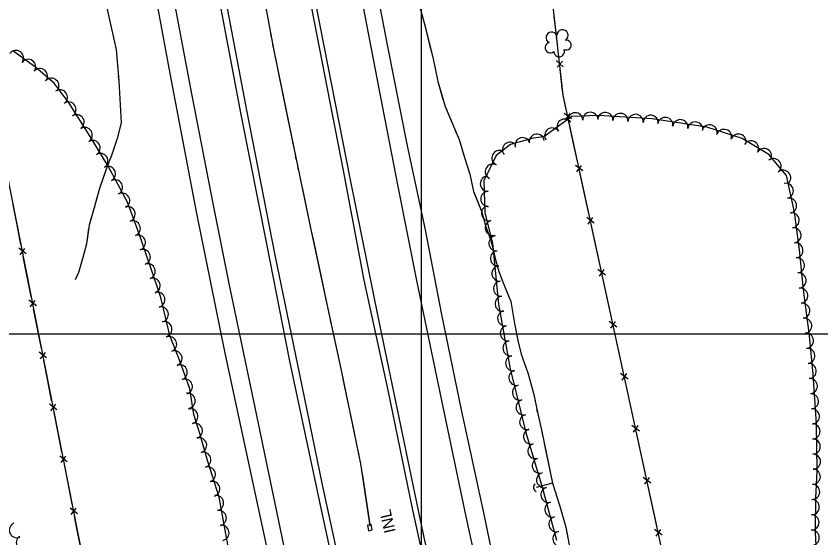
# Model space of a CAD drawing. Extents: x 353423 to 364002, y 127000 to 201942.
# Drawn here: x 360286.1 to 360710.7, y 151892.4 to 152167.6 of the extents above; entities that cross this region are included whole.
import ezdxf

# ---------------------------------------------------------------- set-up
doc = ezdxf.new("R2010")
doc.units = 0
for name, color, linetype in [('E_DTM_SlopeBottom', 7, 'Continuous'), ('E_DTM_SlopeTop', 7, 'Continuous'), ('E_FEN_Generic', 7, 'Continuous'), ('E_LAND_TreeLine', 7, 'Continuous'), ('E_STRUCT_WingWall', 7, 'Continuous')]:
    doc.layers.add(name, color=color, linetype=linetype)

msp = doc.modelspace()

# ---------------------------------------------------------------- linework, layer by layer
at = {"layer": 'E_DTM_SlopeBottom'}
for p, q in [((360574.72, 152140.82), (360571.06, 152144.18)), ((360571.46, 152140.62), (360574.32, 152143.78)), ((360579.15, 152113.31), (360575.17, 152116.28)), ((360575.93, 152112.79), (360578.45, 152116.22)), ((360585.12, 152085.88), (360581.14, 152088.85)), ((360581.9, 152085.36), (360584.42, 152088.79)), ((360591.09, 152058.45), (360587.11, 152061.42)), ((360587.87, 152057.93), (360590.39, 152061.36)), ((360291.35, 152042.16), (360287.45, 152045.18)), ((360288.14, 152041.69), (360290.71, 152045.06)), ((360597.06, 152031.02), (360593.08, 152033.99)), ((360593.84, 152030.49), (360596.36, 152033.93)), ((360296.77, 152014.76), (360292.86, 152017.78)), ((360293.55, 152014.29), (360296.12, 152017.66)), ((360603.03, 152003.59), (360599.05, 152006.56)), ((360599.81, 152003.06), (360602.33, 152006.5)), ((360302.18, 151987.35), (360298.27, 151990.38)), ((360298.96, 151986.89), (360301.53, 151990.26)), ((360609, 151976.16), (360605.02, 151979.12)), ((360605.78, 151975.63), (360608.3, 151979.07)), ((360307.59, 151959.95), (360303.68, 151962.98)), ((360304.37, 151959.49), (360306.94, 151962.86)), ((360614.97, 151948.73), (360610.99, 151951.69)), ((360611.75, 151948.2), (360614.27, 151951.63)), ((360313, 151932.55), (360309.09, 151935.58)), ((360309.78, 151932.09), (360312.35, 151935.46)), ((360620.94, 151921.3), (360616.96, 151924.26)), ((360617.72, 151920.77), (360620.24, 151924.2)), ((360318.41, 151905.15), (360314.5, 151908.18)), ((360315.19, 151904.69), (360317.77, 151908.05)), ((360626.91, 151893.87), (360622.93, 151896.83)), ((360623.69, 151893.34), (360626.21, 151896.77))]:
    msp.add_line(p, q, dxfattribs=at)
for points in [[(360845.43, 151012.05), (360808.66, 151104.5), (360792.58, 151172.18), (360774.19, 151250.2), (360766.05, 151285.42), (360749.24, 151355.17), (360738.11, 151401.2), (360722.57, 151467.45), (360717.13, 151491.88), (360644.8, 151805.49), (360636.24, 151842.77), (360574.63, 152125.86), (360566.77, 152196.23), (360556.61, 152285.38), (360548.49, 152358.58), (360536.98, 152462.94), (360526.17, 152559.34), (360516.48, 152646.15), (360505.07, 152743.21)], [(360499.68, 150990.1), (360463.08, 151167.04), (360449.15, 151235.22), (360437.07, 151297.61), (360426.65, 151351.97), (360415.41, 151405.84), (360411.6, 151424.23), (360268.37, 152149.54), (360258.53, 152215.48), (360247.53, 152292.78), (360235.05, 152379.22), (360223.52, 152458.26), (360209.17, 152557.62), (360195.72, 152649.28), (360185.41, 152720.86)], [(360571.11, 152157.39), (360569.99, 152167.36)], [(360572.37, 152146.05), (360571.11, 152157.39)], [(360574.22, 152129.49), (360573.11, 152139.46)], [(360576.28, 152118.28), (360574.63, 152125.86), (360574.22, 152129.49)], [(360579.82, 152102), (360577.69, 152111.8)], [(360582.25, 152090.85), (360579.82, 152102)], [(360585.79, 152074.57), (360583.66, 152084.37)], [(360588.22, 152063.42), (360585.79, 152074.57)], [(360286.39, 152058.29), (360284.46, 152068.08)], [(360288.59, 152047.15), (360286.39, 152058.29)], [(360591.76, 152047.13), (360589.63, 152056.94)], [(360594.19, 152035.99), (360591.76, 152047.13)], [(360291.8, 152030.88), (360289.87, 152040.68)], [(360294, 152019.75), (360291.8, 152030.88)], [(360597.73, 152019.7), (360595.6, 152029.51)], [(360600.16, 152008.56), (360597.73, 152019.7)], [(360297.21, 152003.48), (360295.28, 152013.28)], [(360299.41, 151992.35), (360297.21, 152003.48)], [(360603.7, 151992.27), (360601.57, 152002.08)], [(360606.13, 151981.12), (360603.7, 151992.27)], [(360302.62, 151976.08), (360300.69, 151985.88)], [(360304.82, 151964.95), (360302.62, 151976.08)], [(360609.67, 151964.84), (360607.54, 151974.64)], [(360612.1, 151953.69), (360609.67, 151964.84)], [(360308.04, 151948.68), (360306.1, 151958.47)], [(360310.23, 151937.55), (360308.04, 151948.68)], [(360615.64, 151937.41), (360613.51, 151947.21)], [(360618.07, 151926.26), (360615.64, 151937.41)], [(360313.45, 151921.28), (360311.51, 151931.07)], [(360315.65, 151910.14), (360313.45, 151921.28)], [(360621.61, 151909.98), (360619.48, 151919.78)], [(360624.04, 151898.83), (360621.61, 151909.98)], [(360318.86, 151893.88), (360316.92, 151903.67)], [(360472.06, 151896.2), (360474.01, 151896.62), (360473.37, 151899.55), (360471.42, 151899.12), (360472.06, 151896.2)], [(360321.06, 151882.74), (360318.86, 151893.88)]]:
    msp.add_lwpolyline(points, dxfattribs=at)
msp.add_arc((360561.58, 151919.09), 2.51, 135.5096, 241.7492, dxfattribs=at)
at = {"layer": 'E_DTM_SlopeTop'}
for points in [[(360301.62, 152734.67), (360310.37, 152673.16), (360318.73, 152615.17), (360326.48, 152564.95), (360334.34, 152514.16), (360344.51, 152451.68), (360357.3, 152375.88), (360368.83, 152308.7), (360379.79, 152247.31), (360390.95, 152188.22), (360404.62, 152115.63), (360418.18, 152047.46), (360430.37, 151985.62), (360447.07, 151907.28), (360461.43, 151840.8), (360475.82, 151776.67), (360490.22, 151714.39), (360505.99, 151645.96), (360520.34, 151584.3), (360537.64, 151509.65), (360543.4, 151486.46)], [(360549.43, 151472.06), (360536.02, 151532.71), (360521.15, 151594.21), (360507.76, 151652.66), (360495.62, 151704.59), (360484.69, 151752.77), (360473.39, 151801.68), (360460.55, 151861.41), (360447.79, 151920.32), (360435.74, 151978.6), (360422.81, 152041.56), (360407.73, 152118.03), (360395.83, 152180.97), (360383.28, 152248.35), (360371.39, 152313.12), (360359.94, 152378.72), (360350.55, 152435.37), (360339.57, 152504.12), (360329.78, 152564.42), (360321.39, 152620.24), (360312.3, 152684.19), (360305.41, 152733.77)], [(360547.11, 151328.25), (360536.12, 151376.21), (360525.73, 151419.71), (360511.87, 151479.89), (360501.65, 151522.95), (360491.12, 151568.47), (360480.31, 151614.37), (360467.99, 151668.02), (360454.62, 151725.18), (360422.14, 151869.85), (360396.34, 151989.8), (360381.48, 152063.43), (360367.34, 152137.36), (360347.88, 152242.85), (360307.12, 152481.36), (360289.51, 152592.69), (360274.39, 152694.39), (360269.47, 152731.82)], [(360618.47, 151385.03), (360608.15, 151431.1), (360592, 151500.43), (360573.89, 151575.68), (360557.82, 151645.4), (360544.68, 151702.19), (360529.94, 151764.93), (360515.08, 151830.23), (360500.36, 151897.55), (360489, 151951.71), (360477.26, 152008.33), (360462.46, 152081.21), (360442.71, 152182.5), (360433.06, 152233.89), (360423.48, 152286.33), (360411.66, 152354.82), (360397.41, 152436.95), (360388.58, 152492.51), (360378.14, 152557.08), (360368.92, 152618.66), (360361.53, 152670.37), (360353.07, 152729.12)], [(360397.42, 152419.96), (360407.5, 152361.49), (360417.21, 152304.52), (360426.84, 152252.76), (360437.72, 152193.86), (360441.87, 152171.67), (360458.58, 152086.2), (360469.54, 152028.37), (360482.2, 151970.27), (360495, 151907.93), (360515.8, 151813.57), (360526.2, 151764.56), (360540.9, 151705.06), (360552.92, 151652.46), (360561.7, 151616.72), (360571.16, 151574.69), (360587.98, 151503.39), (360603.28, 151436.66), (360613.03, 151395.19), (360616.64, 151374.93)], [(360326.34, 152416.81), (360337.24, 152353.07), (360344.23, 152313.05), (360355.64, 152249.3), (360367.32, 152186.27), (360378.57, 152126.48), (360389.99, 152067.85), (360398.36, 152026.64), (360411.33, 151964.43), (360427.04, 151889.47), (360440.11, 151829.1), (360454.88, 151763.09), (360469.13, 151700.42), (360485.05, 151633.03), (360501.55, 151561.48), (360517.66, 151492.93), (360531.14, 151434.34), (360545.76, 151371.47), (360561.88, 151302.75)], [(360658.4, 151320.76), (360642.08, 151390.16), (360627.89, 151450.45), (360613.07, 151514.35), (360600.85, 151566.9), (360585.88, 151628.9), (360571.01, 151693.7), (360556.54, 151756.24), (360545.32, 151805.72), (360536.54, 151844.32), (360523.73, 151902.87), (360511.56, 151960.73), (360497.57, 152028.15), (360487.65, 152077.62), (360477.26, 152131.05), (360466.01, 152189.8), (360454.84, 152248.1), (360445.87, 152297.25), (360436.17, 152353.4), (360426.42, 152409.55)], [(360436.54, 152404.5), (360444.46, 152357.66), (360455.42, 152297.05), (360464.65, 152247.51), (360473.45, 152196.43), (360481.9, 152152.38), (360492.2, 152100.05), (360501.92, 152054.9), (360510.49, 152010.21), (360520.86, 151959.94), (360532.44, 151906.48), (360537.41, 151882.75), (360553.88, 151808.9), (360564.58, 151762.06), (360576.05, 151711.26), (360587.12, 151663.75), (360596.49, 151623.04), (360606.37, 151583.5), (360616.96, 151536.5), (360628.79, 151484.99), (360642.91, 151425.63), (360654.79, 151373.89), (360668.27, 151315.96)]]:
    msp.add_lwpolyline(points, dxfattribs=at)
at = {"layer": 'E_FEN_Generic'}
for points in [[(360401.49, 151870), (360396.99, 151892.6), (360393.12, 151913.87), (360387.3, 151932.65), (360382.98, 151947.53), (360379.89, 151957.41), (360377.75, 151970.95), (360372.65, 151985.22), (360367.25, 151999.17), (360362.44, 152019.14), (360356.92, 152035.3), (360350.91, 152052.79), (360344.84, 152069.39), (360334.64, 152088.47), (360325.22, 152104.1), (360314.1, 152121.57), (360306.23, 152132.24), (360296.46, 152140.44), (360284.33, 152149.22)], [(360709.47, 151864.48), (360707.77, 151895.26), (360708.02, 151913.39), (360708.67, 151927.74), (360708.3, 151952.49), (360706.53, 151978.68), (360704.66, 151999.04), (360701.48, 152023.46), (360699.33, 152044.26), (360696.78, 152064.19), (360692.53, 152083.44), (360683.29, 152094.63), (360669.17, 152102.97), (360650.49, 152108.96), (360621.7, 152113.33), (360593.29, 152115.1), (360579.34, 152114.65), (360564.45, 152103.97)], [(360564.45, 152103.97), (360558.81, 152103.17), (360546.93, 152099.94), (360539.35, 152094.01), (360532.82, 152080.62), (360533.39, 152063.85), (360537.37, 152047.89), (360540.67, 152015.69), (360546.74, 151981.55), (360554.95, 151947.94), (360563.62, 151919.17), (360571.25, 151891.28)]]:
    msp.add_lwpolyline(points, dxfattribs=at)
for centre, radius, start, end in [((360574.36, 152157.43), 2.97, 299.2714, 182.2447), ((360568.63, 152156.2), 2.97, 21.6206, 242.8545), ((360567.98, 152150.87), 2.78, 104.5915, 312.3645), ((360576.35, 152152.28), 2.61, 243.9767, 101.9093), ((360285.95, 152145.47), 4, 324.1075, 144.0921), ((360572.63, 152148.88), 2.78, 181.2685, 22.2796), ((360292.42, 152140.78), 4, 324.1075, 144.0921), ((360298.59, 152135.92), 4, 320.0082, 139.9929), ((360304.71, 152130.78), 4, 320.0082, 139.9929), ((360309.16, 152124.74), 4, 306.4323, 126.417), ((360313.69, 152118.33), 4, 302.4772, 122.4618), ((360317.98, 152111.58), 4, 302.4772, 122.4618), ((360575.43, 152109.27), 4, 35.6671, 215.6518), ((360581.1, 152112.61), 4, 1.835, 181.8197), ((360589.11, 152112.87), 4, 1.835, 181.8197), ((360596.91, 152112.77), 4, 356.4504, 176.4351), ((360604.9, 152112.28), 4, 356.4504, 176.4351), ((360612.89, 152111.78), 4, 356.4504, 176.4351), ((360620.89, 152111.28), 4, 356.4504, 176.4351), ((360628.63, 152110.16), 4, 351.3747, 171.3594), ((360636.55, 152108.96), 4, 351.3747, 171.3594), ((360644.46, 152107.76), 4, 351.3747, 171.3594), ((360651.97, 152106.28), 4, 342.2338, 162.2185), ((360322.27, 152104.83), 4, 302.4772, 122.4618), ((360560.78, 152101.33), 4, 8.1122, 188.0968), ((360568.93, 152104.6), 4, 35.6671, 215.6518), ((360659.6, 152103.84), 4, 342.2338, 162.2185), ((360667.23, 152101.39), 4, 342.2338, 162.2185), ((360326.42, 152098.05), 4, 301.0845, 121.0692), ((360546.64, 152097.05), 4, 38.07, 218.0547), ((360553.26, 152099.49), 4, 15.1819, 195.1666), ((360673.82, 152097.79), 4, 329.4388, 149.4235), ((360541.06, 152092.73), 4, 63.9913, 243.976), ((360680.72, 152093.72), 4, 329.4388, 149.4235), ((360330.55, 152091.2), 4, 301.0845, 121.0692), ((360685.66, 152088.47), 4, 309.5574, 129.5421), ((360334.47, 152084.36), 4, 298.1462, 118.1309), ((360537.55, 152085.53), 4, 63.9913, 243.976), ((360690.76, 152082.3), 4, 309.5574, 129.5421), ((360338.24, 152077.3), 4, 298.1462, 118.1309), ((360534.96, 152079.18), 4, 91.978, 271.9627), ((360692.16, 152075.41), 4, 282.447, 102.4316), ((360535.24, 152071.17), 4, 91.978, 271.9627), ((360342.01, 152070.25), 4, 298.1462, 118.1309), ((360693.88, 152067.59), 4, 282.447, 102.4316), ((360344.9, 152063.13), 4, 290.0608, 110.0455), ((360535.61, 152063.63), 4, 104.0126, 283.9973), ((360695.22, 152059.89), 4, 277.3057, 97.2903), ((360347.64, 152055.62), 4, 290.0608, 110.0455), ((360537.55, 152055.85), 4, 104.0126, 283.9973), ((360696.23, 152051.95), 4, 277.3057, 97.2903), ((360350.3, 152048.11), 4, 288.9942, 108.9789), ((360539.49, 152047.78), 4, 95.8556, 275.8403), ((360697.25, 152044.01), 4, 277.3057, 97.2903), ((360352.9, 152040.55), 4, 288.9942, 108.9789), ((360540.31, 152039.82), 4, 95.8556, 275.8403), ((360355.5, 152032.99), 4, 288.864, 108.8487), ((360698.07, 152036.09), 4, 275.9107, 95.8954), ((360541.12, 152031.85), 4, 95.8556, 275.8403), ((360358.08, 152025.42), 4, 288.864, 108.8487), ((360698.89, 152028.12), 4, 275.9107, 95.8954), ((360541.94, 152023.88), 4, 95.8556, 275.8403), ((360699.8, 152020.11), 4, 277.4316, 97.4163), ((360360.56, 152018.02), 4, 283.5447, 103.5294), ((360542.75, 152015.91), 4, 95.8556, 275.8403), ((360700.84, 152012.17), 4, 277.4316, 97.4163), ((360362.43, 152010.25), 4, 283.5447, 103.5294), ((360544.13, 152008.18), 4, 100.0831, 280.0678), ((360701.87, 152004.23), 4, 277.4316, 97.4163), ((360364.3, 152002.47), 4, 283.5447, 103.5294), ((360545.53, 152000.3), 4, 100.0831, 280.0678), ((360366.78, 151994.59), 4, 291.1723, 111.1569), ((360702.81, 151996.36), 4, 275.2485, 95.2332), ((360546.94, 151992.41), 4, 100.0831, 280.0678), ((360369.66, 151987.13), 4, 291.1723, 111.1569), ((360703.54, 151988.38), 4, 275.2485, 95.2332), ((360548.34, 151984.53), 4, 100.0831, 280.0678), ((360372.41, 151979.68), 4, 289.6701, 109.6548), ((360704.27, 151980.41), 4, 275.2485, 95.2332), ((360550.05, 151976.84), 4, 103.7443, 283.729), ((360375.1, 151972.15), 4, 289.6701, 109.6548), ((360704.85, 151972.47), 4, 273.8696, 93.8543), ((360551.95, 151969.06), 4, 103.7443, 283.729), ((360376.61, 151964.72), 4, 278.9759, 98.9606), ((360553.85, 151961.28), 4, 103.7443, 283.729), ((360705.39, 151964.48), 4, 273.8696, 93.8543), ((360377.97, 151956.53), 4, 287.4201, 107.4048), ((360705.93, 151956.49), 4, 273.8696, 93.8543), ((360555.75, 151953.51), 4, 103.7443, 283.729), ((360380.36, 151948.9), 4, 287.4201, 107.4048), ((360706.26, 151948.6), 4, 270.8593, 90.844), ((360557.77, 151945.87), 4, 106.7749, 286.7595), ((360382.62, 151941.27), 4, 286.1741, 106.1587), ((360706.38, 151940.59), 4, 270.8593, 90.844), ((360560.08, 151938.2), 4, 106.7749, 286.7595), ((360384.85, 151933.59), 4, 286.1741, 106.1587), ((360706.5, 151932.59), 4, 270.8593, 90.844), ((360562.39, 151930.54), 4, 106.7749, 286.7595), ((360387.2, 151925.9), 4, 287.2366, 107.2212), ((360564.7, 151922.87), 4, 106.7749, 286.7595), ((360706.43, 151924.71), 4, 267.4046, 87.3892), ((360389.57, 151918.26), 4, 287.2366, 107.2212), ((360566.9, 151915.11), 4, 105.3137, 285.2984), ((360706.07, 151916.71), 4, 267.4046, 87.3892), ((360391.55, 151910.79), 4, 280.3244, 100.309), ((360569.02, 151907.39), 4, 105.3137, 285.2984), ((360705.86, 151908.64), 4, 269.2369, 89.2216), ((360392.99, 151902.92), 4, 280.3244, 100.309), ((360571.13, 151899.67), 4, 105.3137, 285.2984), ((360705.75, 151900.63), 4, 269.2369, 89.2216), ((360286.46, 151896.49), 4, 113.7032, 293.6879), ((360394.42, 151895.05), 4, 280.3244, 100.309), ((360290.17, 151889.8), 4, 122.3536, 302.3383), ((360573.25, 151891.94), 4, 105.3137, 285.2984), ((360705.83, 151892.48), 4, 273.1601, 93.1447)]:
    msp.add_arc(centre, radius, start, end, dxfattribs=at)
at = {"layer": 'E_LAND_TreeLine'}
for p, q in [((360500, 150500), (360500, 153000)), ((359000, 152000), (361500, 152000))]:
    msp.add_line(p, q, dxfattribs=at)
at = {"layer": 'E_STRUCT_WingWall'}
for points in [[(360325.88, 152733.11), (360333.24, 152681.96), (360339.46, 152633.91), (360345.81, 152590.53), (360352.49, 152549.66), (360358.49, 152512.63), (360364.53, 152469.83), (360372.87, 152423.13), (360382.04, 152371.33), (360389.41, 152329.8), (360398.8, 152275.8), (360407.83, 152228.44), (360415.05, 152187.23), (360421.85, 152150.21), (360433.75, 152092.16), (360441.65, 152055.05), (360450.86, 152011.65), (360457.7, 151979.98), (360467.79, 151931.56), (360472.76, 151898.72)], [(360296.15, 152389.08), (360303.62, 152347.03), (360312.27, 152305.04), (360319.4, 152267.25), (360324.41, 152233.39), (360328.34, 152204.43), (360331.44, 152184.55), (360334.79, 152167.79), (360338.82, 152149.98), (360340.22, 152133.51), (360340.99, 152120.79), (360341.47, 152111.33), (360339.4, 152102.97), (360336.45, 152094.11), (360333.73, 152087.38), (360330.04, 152076.6), (360327.14, 152066.01), (360324.55, 152057.3), (360323.23, 152047.46), (360321.18, 152039.49), (360318.91, 152032.32), (360317.18, 152028.52)], [(360494.66, 152188.03), (360501.3, 152164.09), (360505.87, 152145.87), (360508.49, 152133.03), (360512.53, 152119.81), (360515.87, 152111.96), (360519.77, 152102.43), (360522.73, 152093.07), (360525.38, 152084.28), (360527.38, 152075.04), (360531.54, 152064.72), (360533.83, 152056.68), (360536.54, 152049.22), (360538.74, 152039.69), (360540.78, 152032.93), (360542.63, 152027.83), (360547.04, 152017.09), (360549.02, 152005.55), (360550.86, 151996.45), (360552.51, 151989.25), (360556.01, 151979.51), (360559.06, 151968.7), (360561.27, 151957.76), (360563.38, 151948.48), (360569.11, 151921.29), (360560.54, 151918.91)], [(360496.23, 152182.39), (360501.3, 152164.09), (360504.04, 152153.16)], [(360332.54, 152179.07), (360334.79, 152167.79), (360338.46, 152151.57)], [(360419.33, 152163.96), (360419.67, 152162.06)], [(360420.37, 152158.27), (360420.72, 152156.38)], [(360421.41, 152152.59), (360421.85, 152150.21), (360426.97, 152125.22)], [(360504.04, 152153.16), (360505.87, 152145.87), (360508.49, 152133.03), (360511.3, 152123.82)], [(360339.01, 152147.74), (360339.17, 152145.8)], [(360339.5, 152141.94), (360339.66, 152140)], [(360339.99, 152136.14), (360340.16, 152134.2)], [(360340.41, 152130.33), (360340.99, 152120.79), (360341.47, 152111.33), (360339.4, 152102.97), (360339.25, 152102.51)], [(360426.97, 152125.22), (360432.58, 152097.86)], [(360512.53, 152119.83), (360512.53, 152119.81), (360513.34, 152117.9)], [(360514.98, 152114.07), (360515.79, 152112.14)], [(360517.37, 152108.29), (360518.16, 152106.36)], [(360339.25, 152102.51), (360336.45, 152094.11), (360333.73, 152087.38), (360330.04, 152076.6), (360329.9, 152076.08)], [(360519.74, 152102.5), (360519.77, 152102.43), (360522.73, 152093.07), (360525.38, 152084.28), (360527.38, 152075.04), (360528.02, 152073.45)], [(360433.36, 152094.09), (360433.74, 152092.2)], [(360434.55, 152088.43), (360434.95, 152086.55)], [(360435.75, 152082.78), (360436.15, 152080.9)], [(360436.95, 152077.13), (360441.65, 152055.05), (360442.76, 152049.81)], [(360328.88, 152072.35), (360328.36, 152070.48)], [(360528.02, 152073.45), (360531.54, 152064.72), (360533.83, 152056.68), (360536.54, 152049.22), (360537.56, 152044.8)], [(360327.34, 152066.75), (360327.14, 152066.01), (360326.8, 152064.88)], [(360325.7, 152061.16), (360325.14, 152059.3)], [(360324.31, 152055.54), (360323.23, 152047.46), (360321.18, 152039.49), (360318.91, 152032.32), (360317.18, 152028.52)], [(360442.76, 152049.81), (360448.56, 152022.49)], [(360538.5, 152040.73), (360538.74, 152039.69), (360539.04, 152038.71)], [(360540.23, 152034.73), (360540.78, 152032.93), (360540.85, 152032.74)], [(360542.27, 152028.82), (360542.63, 152027.83), (360543.03, 152026.87)], [(360544.61, 152023.01), (360547.04, 152017.09), (360549.02, 152005.55), (360550.86, 151996.45), (360551.5, 151993.66)], [(360449.36, 152018.72), (360449.76, 152016.83)], [(360450.56, 152013.07), (360450.86, 152011.65), (360450.96, 152011.18)], [(360451.77, 152007.42), (360452.18, 152005.54)], [(360452.99, 152001.77), (360457.7, 151979.98), (360458.85, 151974.47)], [(360551.5, 151993.66), (360552.51, 151989.25), (360556.01, 151979.51), (360559.06, 151968.7), (360559.88, 151964.64)], [(360458.85, 151974.47), (360464.55, 151947.12)], [(360560.71, 151960.55), (360561.12, 151958.51)], [(360562.03, 151954.43), (360562.49, 151952.4)], [(360563.41, 151948.33), (360563.85, 151946.28)], [(360465.33, 151943.35), (360465.73, 151941.46)], [(360564.71, 151942.2), (360569.11, 151921.29), (360560.54, 151918.91)], [(360466.51, 151937.69), (360466.91, 151935.81)], [(360467.69, 151932.04), (360467.79, 151931.56), (360468.01, 151930.14)], [(360468.58, 151926.33), (360472.66, 151899.4)], [(360569.11, 151921.29), (360572.96, 151909.2), (360576.05, 151898.13), (360577.89, 151888.8)], [(360569.11, 151921.29), (360572.96, 151909.2), (360576.05, 151898.13), (360576.85, 151894.08)]]:
    msp.add_lwpolyline(points, dxfattribs=at)

# ---------------------------------------------------------------- texts
at = {"layer": 'E_DTM_SlopeBottom'}
msp.add_text('INL', height=6, rotation=103.197, dxfattribs=at).set_placement((360486.33, 151895.77))

doc.saveas('drawing.dxf')
